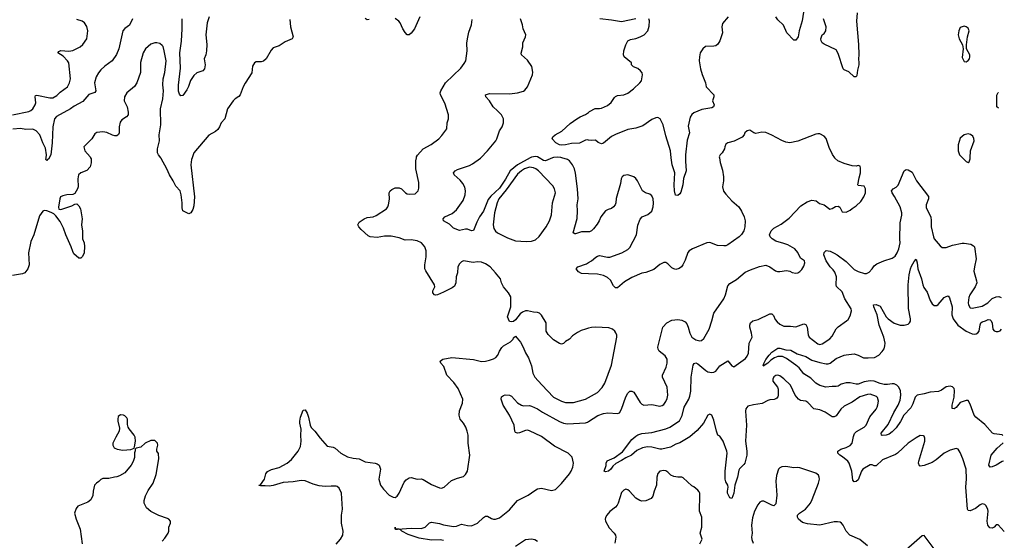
# Model space of a CAD drawing. Header units: inches. Extents: x 2057696 to 2160536, y 827480 to 1016834.
# Tile 383 of 422: x 2134320 to 2144150, y 956179 to 961380. Entities that reach past the tile are written whole.
import ezdxf

# ---------------------------------------------------------------- set-up
doc = ezdxf.new("R2010")
doc.units = ezdxf.units.IN
doc.header["$MEASUREMENT"] = 0
for name, color, linetype in [('C1935', 7, 'Continuous'), ('C1936', 7, 'Continuous'), ('C1945', 7, 'Continuous'), ('C1946', 7, 'Continuous')]:
    doc.layers.add(name, color=color, linetype=linetype)

msp = doc.modelspace()

# ---------------------------------------------------------------- linework, layer by layer
at = {"layer": 'C1935', "color": 5}
for points, elevation in [([(2135028.9, 960000), (2135033, 959990), (2135034.4, 959950), (2135023.1, 959910), (2134990, 959873.6), (2134930.3, 959849.7), (2134907.7, 959830), (2134899.3, 959790), (2134903.7, 959710), (2134897, 959690), (2134870, 959644), (2134850, 959634), (2134791.7, 959631.7), (2134750, 959621.9), (2134729.4, 959610.6), (2134722.1, 959590), (2134707.2, 959507.2), (2134710, 959486), (2134730, 959484), (2134840.1, 959519.9), (2134870, 959536), (2134890, 959541), (2134910, 959521), (2134926, 959490), (2134944.6, 959390), (2134935.8, 959330), (2134946.4, 959266.4), (2134947.6, 959190), (2134962.7, 959150), (2134967.4, 959112.6), (2134963, 959050), (2134946.8, 959013.2), (2134930, 958998), (2134910, 958998), (2134862, 959042), (2134850, 959064), (2134835.8, 959110), (2134780.5, 959230), (2134758.6, 959298.6), (2134725.2, 959365.2), (2134682, 959422), (2134660.5, 959440.5), (2134633.6, 959453.6), (2134590, 959471.5), (2134565.5, 959474.5), (2134550, 959466.6), (2134519.7, 959420.3), (2134461.5, 959230), (2134430, 959165.2), (2134408.7, 959050), (2134414.4, 958930), (2134402, 958890), (2134370.7, 958850), (2134350, 958839.5), (2134250, 958823.7)], 480), ([(2134615.2, 960000), (2134610, 959989.6), (2134596.7, 959983.3), (2134590, 959974), (2134582, 959982), (2134584.3, 960000)], 460), ([(2136041.2, 960000), (2136035.4, 959984.6), (2136027.8, 959930), (2136066.3, 959610), (2136058.5, 959521.5), (2136050, 959484), (2136030, 959449.3), (2136010, 959441.2), (2135949.7, 959469.7), (2135941.3, 959501.3), (2135941, 959550), (2135931.9, 959630), (2135921, 959670), (2135877.7, 959717.7), (2135851.5, 959771.5), (2135814.4, 959830), (2135789.1, 959889.1), (2135733.1, 959993.1), (2135727.9, 960000)], 480), ([(2140000, 958296.9), (2139970, 958289.7), (2139926, 958274), (2139890, 958255.1), (2139839.6, 958220.4), (2139810, 958189.4), (2139770, 958165.2), (2139750, 958146), (2139730, 958139.3), (2139710, 958146), (2139650, 958182.7), (2139594.7, 958234.7), (2139577.6, 958270), (2139575.8, 958350), (2139530, 958429.3), (2139510, 958447), (2139490, 958455.1), (2139450, 958457), (2139390, 958472), (2139370, 958472), (2139340.3, 958459.7), (2139317.1, 958442.9), (2139270, 958381.2), (2139250, 958365.2), (2139230, 958361.2), (2139210, 958366), (2139189.6, 958410.4), (2139222.7, 958510), (2139225.2, 958610), (2139201.2, 958650), (2139149.7, 958709.7), (2139129.4, 958750), (2139121.2, 958790), (2139070, 958852.7), (2139016, 958910), (2138970, 958941.6), (2138930, 958958.7), (2138890, 958960.5), (2138847.3, 958952.7), (2138750.4, 958969.6), (2138730, 958961.6), (2138710, 958942), (2138695.3, 958910), (2138692, 958850), (2138678.7, 958810), (2138675.3, 958750), (2138660.7, 958719.3), (2138637.8, 958702.3), (2138550, 958658.3), (2138490, 958631.5), (2138470, 958627.3), (2138461.2, 958630), (2138443.6, 958650), (2138446.3, 958670), (2138463.5, 958710), (2138462, 958730), (2138373.6, 958870), (2138366, 958890), (2138364, 958930), (2138379.2, 959010), (2138379.1, 959070), (2138364.7, 959110), (2138330.9, 959150.9), (2138290, 959171.1), (2138230, 959179.8), (2138170, 959178.5), (2138110, 959202.4), (2138030, 959217.3), (2137961.5, 959218.5), (2137890, 959205.6), (2137818, 959210), (2137800.1, 959220.1), (2137730, 959282.7), (2137706.6, 959310), (2137697, 959330), (2137710, 959356.3), (2137759.3, 959390), (2137790, 959403.7), (2137847.8, 959412.2), (2137877.7, 959422.3), (2137982.7, 959490), (2137997, 959510), (2138002.9, 959530), (2138011.7, 959588.3), (2138009.6, 959650.4), (2138019.3, 959670), (2138036.6, 959683.4), (2138070, 959699.1), (2138110, 959699.1), (2138130.4, 959690.4), (2138171.3, 959650), (2138190, 959640.7), (2138210, 959637.3), (2138270, 959641), (2138299, 959670), (2138304.7, 959695.3), (2138305.6, 959754.4), (2138273.6, 959890), (2138275.1, 959970), (2138280.9, 960000)], 480), ([(2139415.5, 960000), (2139290, 959931.4), (2139216.9, 959870), (2139170, 959786.7), (2139110, 959698.5), (2139024.6, 959615.4), (2138997.4, 959582.6), (2138950, 959466.3), (2138911.4, 959410), (2138883, 959357), (2138850, 959275.3), (2138830, 959269.2), (2138790, 959286), (2138770, 959286.6), (2138710, 959275.1), (2138650, 959296), (2138610, 959336), (2138552.7, 959370), (2138549.4, 959390), (2138564.5, 959410), (2138637.6, 959442.4), (2138681.2, 959478.8), (2138746.2, 959573.8), (2138767.2, 959630), (2138772.2, 959670), (2138765.9, 959705.9), (2138745, 959745), (2138717.3, 959777.3), (2138657.6, 959830), (2138651.8, 959850), (2138666.6, 959870), (2138690, 959882.4), (2138810, 959924.4), (2138840.5, 959939.5), (2138922, 959998), (2138923.9, 960000)], 460), ([(2139640.9, 960000), (2139570, 959970.7), (2139550, 959973.8), (2139505.5, 960000)], 460), ([(2140000, 959261), (2139930, 959259.6), (2139870, 959240.7), (2139861.6, 959241.6), (2139847, 959250), (2139887.3, 959392.7), (2139889.7, 959469.7), (2139885.7, 959530), (2139895.8, 959590), (2139888.3, 959690), (2139867.5, 959847.5), (2139857.7, 959890), (2139840.4, 959930), (2139810, 959969.7), (2139790, 959983.5), (2139734.2, 960000)], 460), ([(2140000, 958840.4), (2139930, 958843.5), (2139900.1, 958860.1), (2139877.2, 958890), (2139894, 958910), (2139977.6, 958942.4), (2140000, 958954.4)], 460), ([(2137478.6, 956141.4), (2137524.2, 956190), (2137547.6, 956230), (2137549.6, 956270), (2137532, 956352), (2137532.7, 956430), (2137542.2, 956490), (2137532.1, 956650), (2137510, 956701.2), (2137490, 956717), (2137478.7, 956718.7), (2137430, 956721.3), (2137370, 956716.4), (2137310, 956722.3), (2137250, 956739.8), (2137170, 956772.3), (2137130, 956778), (2137050, 956764.2), (2136950, 956757.3), (2136850, 956725.1), (2136810, 956719.6), (2136770, 956724.5), (2136723.1, 956723.1), (2136710, 956726), (2136708.9, 956728.9), (2136725.2, 956734.8), (2136765.2, 956790), (2136777.5, 956842.5), (2136794.5, 956865.5), (2136833.6, 956886.4), (2136910, 956904.9), (2136990, 956950.5), (2137034.9, 956985.1), (2137102, 957070), (2137123.9, 957116.1), (2137129.6, 957170), (2137126, 957230), (2137129.6, 957290), (2137117, 957350), (2137117, 957370), (2137122.7, 957410), (2137150, 957478), (2137170, 957481), (2137190, 957450.7), (2137204.6, 957410), (2137220.3, 957330), (2137230, 957306), (2137266.4, 957270), (2137319.9, 957199.9), (2137390, 957121), (2137450, 957108.2), (2137470, 957098.4), (2137527.7, 957050), (2137594.5, 957014.5), (2137650, 956999.7), (2137710, 956992.7), (2137770, 956962.6), (2137870, 956948.8), (2137890, 956943.1), (2137908, 956930), (2137923.8, 956890), (2137905.7, 956790), (2137923.7, 956730), (2137951.5, 956691.5), (2138010, 956630.7), (2138050, 956610.6), (2138070, 956607.7), (2138090, 956621), (2138109.3, 956650), (2138158.6, 956761.4), (2138178, 956782), (2138210, 956802), (2138230, 956806), (2138290, 956790.6), (2138330, 956793), (2138350, 956786), (2138430, 956735.8), (2138510, 956703.8), (2138530, 956700.5), (2138557.2, 956710), (2138630, 956778), (2138690, 956800.7), (2138750, 956816), (2138770, 956836), (2138791.3, 956868.7), (2138813.6, 957030), (2138798.7, 957150), (2138796.3, 957230), (2138788.2, 957270), (2138772.8, 957310), (2138749.8, 957349.8), (2138719.2, 957390), (2138707.1, 957430), (2138710, 957471), (2138741.6, 957550), (2138745.6, 957590), (2138696.2, 957696.2), (2138654.1, 957754.1), (2138584.2, 957830), (2138554.3, 957914.3), (2138526, 957950), (2138517.2, 957970), (2138544, 957990), (2138634.1, 958005.9), (2138850, 957984.4), (2138930, 957966.5), (2138970, 957967.6), (2139010, 957977.4), (2139050, 957990.4), (2139074.1, 958005.9), (2139092.7, 958027.3), (2139109.8, 958070.2), (2139134.9, 958105.1), (2139150, 958120.4), (2139219.4, 958160.6), (2139246, 958190), (2139250, 958202), (2139270, 958218), (2139318.7, 958158.7), (2139346, 958110), (2139370, 958051.3), (2139400.7, 958000.7), (2139430, 957922), (2139442.4, 957850), (2139462.4, 957810), (2139531.4, 957731.4), (2139650, 957610.4), (2139730, 957568.7), (2139770, 957556), (2139790, 957554.6), (2139850, 957556.5), (2139970, 957587.9), (2140000, 957604.7)], 480), ([(2138550, 956178.2), (2138517.8, 956182.3), (2138430, 956179.2), (2138310, 956200.7), (2138197, 956237), (2138135.3, 956270), (2138123.1, 956283.1), (2138109.1, 956289.1), (2138068.7, 956290), (2138070, 956310.3), (2138072, 956292), (2138090.7, 956290.7), (2138230, 956300.2), (2138330, 956296.9), (2138368.9, 956311.1), (2138410, 956354), (2138430, 956360.5), (2138510, 956346), (2138550, 956332.9), (2138650, 956315.6), (2138681, 956319), (2138730, 956340.4), (2138790, 956326.4), (2138830, 956324.9), (2138889.7, 956350.3), (2138950, 956408), (2138970, 956420.4), (2138990, 956420.4), (2139030, 956398.4), (2139051.8, 956391.8), (2139070, 956390.3), (2139110, 956404.9), (2139210, 956483.6), (2139290, 956575.8), (2139395.1, 956630), (2139461.6, 956678.4), (2139490, 956693.7), (2139530, 956701.3), (2139630, 956677.6), (2139670, 956686.4), (2139730, 956745.2), (2139810, 956844.7), (2139824.4, 956870), (2139842, 956910), (2139848.5, 956950), (2139835.1, 957010), (2139795.8, 957050), (2139660.5, 957120.5), (2139530, 957216.1), (2139410, 957273), (2139390, 957278.7), (2139370, 957275.6), (2139310, 957251.6), (2139289.7, 957249.7), (2139270, 957257.2), (2139262, 957270), (2139257.6, 957330), (2139211.3, 957430), (2139147.3, 957530), (2139127, 957590), (2139130, 957611.3), (2139150, 957626.8), (2139167.5, 957632.5), (2139210, 957630.3), (2139230, 957617.6), (2139290, 957553.4), (2139330, 957528.7), (2139350, 957522), (2139410, 957524.6), (2139430, 957519.6), (2139490, 957492.7), (2139539.4, 957459.4), (2139710, 957364.4), (2139750, 957349.1), (2139790, 957343.6), (2139968.6, 957351.4), (2139990, 957360.3), (2140000, 957366.7)], 460), ([(2135742.9, 956170), (2135770, 956200.5), (2135803.6, 956250), (2135809.6, 956270), (2135809.5, 956310), (2135825.1, 956350), (2135824.5, 956370), (2135810, 956389.3), (2135796.6, 956396.6), (2135710, 956426), (2135630, 956465.4), (2135585, 956505), (2135562.7, 956550), (2135563.3, 956576.7), (2135577, 956623), (2135602.5, 956677.5), (2135651.5, 956750), (2135682.4, 956837.6), (2135710, 956994), (2135706, 957046), (2135689.2, 957070), (2135689.3, 957090.7), (2135699, 957130), (2135695.3, 957150), (2135670, 957175.3), (2135630, 957175.3), (2135572, 957150), (2135530.5, 957109.5), (2135482, 957098), (2135472, 957088), (2135472, 957072), (2135465.4, 957054.6), (2135464.9, 957004.9), (2135454.1, 956965.9), (2135431.8, 956928.2), (2135370, 956853.2), (2135318, 956822), (2135290, 956812), (2135268.5, 956811.5), (2135210, 956795.6), (2135150, 956795.1), (2135130, 956785.2), (2135110, 956765.2), (2135086, 956750), (2135067.3, 956730), (2135053.4, 956670), (2135050, 956628), (2135030, 956582), (2135001.4, 956558.6), (2134901.1, 956518.9), (2134883.4, 956496.6), (2134866.8, 956450), (2134883, 956390), (2134923, 956290), (2134944.4, 956144.4)], 520), ([(2139490, 956166), (2139463.3, 956183.3), (2139430, 956191.8), (2139370, 956184.5), (2139270, 956116.2)], 460)]:
    msp.add_lwpolyline(points, dxfattribs=dict(at, elevation=elevation))
for points, elevation in [([(2139410, 959905.4), (2139360.2, 959890), (2139328.7, 959870), (2139290, 959835.9), (2139178.6, 959681.4), (2139104.8, 959590), (2139086.7, 959550), (2139059.2, 959450), (2139046.5, 959330), (2139053.7, 959293.7), (2139070, 959268.9), (2139091, 959251), (2139190, 959199.2), (2139270, 959171.3), (2139375.6, 959164.4), (2139430, 959166), (2139470, 959179.5), (2139505.5, 959214.5), (2139575.6, 959310), (2139610.8, 959370), (2139629.8, 959430.2), (2139638.8, 959550), (2139668.6, 959650), (2139660.4, 959690), (2139641.4, 959721.4), (2139498.7, 959870), (2139471.5, 959891.5), (2139450, 959901.1)], 480), ([(2135327.9, 957432.1), (2135304.5, 957415.5), (2135298.8, 957390), (2135298.8, 957370), (2135318, 957298), (2135314.8, 957270), (2135278.8, 957210), (2135251, 957150), (2135251.3, 957130), (2135262.8, 957102.8), (2135294, 957090), (2135350, 957080.7), (2135430, 957084.7), (2135462, 957098), (2135468, 957112), (2135477.2, 957170), (2135473.2, 957210), (2135464, 957230), (2135412.3, 957292.3), (2135404, 957310), (2135396.5, 957336.5), (2135396, 957390), (2135390, 957402), (2135370, 957424), (2135358, 957430)], 520)]:
    msp.add_lwpolyline(points, close=True, dxfattribs=dict(at, elevation=elevation))
at = {"layer": 'C1936', "color": 5}
for points, elevation in [([(2134248.6, 960428.6), (2134410, 960462.6), (2134430, 960472.2), (2134450, 960490.4), (2134474.8, 960530), (2134481, 960550), (2134475.1, 960610), (2134479, 960621), (2134490, 960627.3), (2134619.9, 960599.9), (2134650, 960599), (2134690, 960621.3), (2134723.2, 960656.8), (2134796.5, 960710), (2134819.1, 960750), (2134827, 960790), (2134810.8, 960950), (2134799.1, 960970), (2134754.7, 961014.7), (2134700.9, 961050), (2134710, 961062.8), (2134730, 961071.5), (2134810, 961066.9), (2134850, 961071.6), (2134924.2, 961110), (2134950, 961130.4), (2134991.3, 961188.7), (2135001.7, 961270), (2134990, 961313.2), (2134968.5, 961348.5), (2134944.2, 961364.2), (2134890, 961383.1)], 460), ([(2135446.4, 961390), (2135415.4, 961324.6), (2135370, 961292.3), (2135350.3, 961269.7), (2135311.3, 961090), (2135287.7, 961032.3), (2135243.1, 960970), (2135170, 960916.5), (2135130, 960877.6), (2135107.5, 960850), (2135083.8, 960810), (2135066.7, 960750), (2135080.3, 960670), (2135070, 960652.3), (2135010, 960633.3), (2134950, 960563.5), (2134863.1, 960516.9), (2134827, 960490), (2134688.5, 960411.5), (2134667.9, 960390), (2134650.9, 960309.1), (2134645.2, 960150), (2134630.2, 960030), (2134615.2, 960000)], 460), ([(2136213.6, 961410), (2136191.3, 961350), (2136177.7, 961230), (2136187.7, 961132.3), (2136186.8, 961070), (2136178.8, 961030), (2136162, 960990), (2136173, 960930), (2136166, 960890), (2136150, 960869), (2136090, 960849.3), (2136057.3, 960822.7), (2136026, 960774), (2136006.6, 960713.4), (2135990, 960679), (2135950, 960622), (2135930, 960618), (2135914.6, 960634.6), (2135907.1, 960667.1), (2135906, 960726), (2135925, 960895), (2135919, 961050), (2135934.7, 961165.3), (2135942.9, 961290), (2135943.2, 961390)], 460), ([(2137016.7, 961383.3), (2137023.1, 961310), (2137050.3, 961210), (2137041.6, 961190), (2136970, 961158.7), (2136910, 961117.6), (2136850, 961097.6), (2136830, 961075.1), (2136780.5, 960990), (2136753.5, 960966.5), (2136730, 960959.5), (2136681.7, 960958.3), (2136663, 960950), (2136645.5, 960914.5), (2136637.6, 960850), (2136570, 960745.2), (2136551.7, 960708.3), (2136523, 960630), (2136508.7, 960611.3), (2136470, 960589.6), (2136450.4, 960570), (2136393.4, 960490), (2136370, 960389), (2136330.4, 960349.6), (2136314, 960310), (2136297, 960283), (2136275.9, 960264.1), (2136210, 960225.6), (2136060.3, 960050), (2136041.2, 960000)], 480), ([(2137810, 961380.7), (2137790, 961378), (2137770, 961392.7)], 480), ([(2138314.9, 961410), (2138262.4, 961290), (2138230, 961246), (2138210, 961229), (2138190, 961229), (2138170, 961253.2), (2138145.6, 961290), (2138118.4, 961350), (2138105.3, 961365.3), (2138070, 961392.3)], 480), ([(2138280.9, 960000), (2138282.9, 960010), (2138292.8, 960027.2), (2138349.2, 960090), (2138426.7, 960133.3), (2138503.7, 960190), (2138536.1, 960223.9), (2138583.7, 960290), (2138589.5, 960350), (2138600.7, 960390), (2138601.6, 960430), (2138564.4, 960544.4), (2138522, 960630), (2138518, 960650), (2138523.7, 960670), (2138572.5, 960747.5), (2138722.9, 960897.1), (2138758.8, 960941.2), (2138774, 960970), (2138788.6, 961070), (2138785.9, 961145.9), (2138789.8, 961190.2), (2138804.2, 961255.8), (2138831.1, 961330), (2138836.6, 961383.4)], 480), ([(2138923.9, 960000), (2138990.9, 960069.1), (2139073, 960170), (2139084.7, 960190), (2139109.7, 960270), (2139136.2, 960310), (2139151.8, 960350), (2139149.6, 960390), (2139129.5, 960430), (2139092, 960470), (2139045.6, 960510), (2139009.7, 960569.7), (2138973.2, 960610), (2138969, 960630), (2139010, 960643), (2139210, 960639.5), (2139289.5, 960650.5), (2139350, 960664.7), (2139364.7, 960675.3), (2139389, 960710), (2139441.2, 960830), (2139444.7, 960855.3), (2139431.9, 960911.9), (2139390, 960974), (2139330, 961029), (2139326.8, 961046.8), (2139342.7, 961110), (2139343.7, 961150), (2139369.2, 961210), (2139373.2, 961230), (2139346, 961290), (2139341.2, 961330), (2139319, 961390)], 460), ([(2135727.9, 960000), (2135705.1, 960030), (2135696, 960050), (2135696.1, 960090), (2135716.1, 960170), (2135714.3, 960230), (2135728.3, 960330), (2135727.7, 960490), (2135749.8, 960590), (2135753.5, 960630), (2135755, 960670), (2135749.7, 960730.3), (2135752.5, 960787.5), (2135768.6, 960851.4), (2135782.2, 960970), (2135763.5, 961070), (2135751.1, 961111.1), (2135743, 961123), (2135720.7, 961140.7), (2135690, 961149.5), (2135670, 961149.6), (2135630, 961135.1), (2135577.1, 961090), (2135553.7, 961050), (2135526.1, 960953.9), (2135526.3, 960853.7), (2135490.4, 960750), (2135466.5, 960713.5), (2135391.2, 960648.8), (2135365.3, 960610), (2135364.2, 960570), (2135391.8, 960510), (2135402.8, 960457.2), (2135402.4, 960430), (2135387.7, 960410), (2135341.1, 960378.9), (2135324.7, 960355.3), (2135314.3, 960310), (2135312.9, 960250), (2135307.2, 960232.8), (2135290, 960220.5), (2135270, 960221.1), (2135246.6, 960226.6), (2135190, 960253.5), (2135150, 960259.7), (2135090, 960252.3), (2135070, 960239), (2135040.7, 960190), (2134961, 960110), (2134970.7, 960070), (2135024.9, 960010), (2135028.9, 960000)], 480), ([(2140000, 960178), (2139990, 960179.3), (2139970, 960175.1), (2139910, 960147.6), (2139830, 960144), (2139769.7, 960129.7), (2139730, 960126.9), (2139709, 960130), (2139674, 960150), (2139635.3, 960190), (2139644, 960210), (2139665.2, 960230), (2139734, 960266), (2139816.5, 960343.5), (2139884, 960390), (2139917.2, 960410), (2139970, 960432.7), (2140000, 960454.3)], 440), ([(2134584.3, 960000), (2134588, 960030), (2134578, 960098), (2134550, 960149), (2134522.4, 960230), (2134485.1, 960270), (2134450, 960286.9), (2134383.3, 960283.3), (2134330, 960292), (2134252.5, 960287.5)], 460), ([(2139505.5, 960000), (2139489.4, 960009.4), (2139470, 960013.8), (2139430, 960007.9), (2139415.5, 960000)], 460), ([(2139734.2, 960000), (2139723.2, 960003.2), (2139690, 960007.3), (2139650, 960003.8), (2139640.9, 960000)], 460)]:
    msp.add_lwpolyline(points, dxfattribs=dict(at, elevation=elevation))
at = {"layer": 'C1945', "color": 5}
for points, elevation in [([(2140000, 957366.7), (2140093.6, 957426.4), (2140150, 957447.3), (2140193.2, 957453.2), (2140290, 957444.9), (2140308.1, 957451.9), (2140330, 957490.8), (2140370, 957614), (2140390, 957650.6), (2140410, 957667.7), (2140430, 957670.7), (2140450, 957658.8), (2140515.6, 957555.6), (2140530, 957538), (2140550, 957528.2), (2140630, 957535.8), (2140710, 957520.5), (2140734.9, 957525.1), (2140750, 957537.3), (2140770, 957566.8), (2140783.7, 957596.3), (2140791, 957630), (2140785.7, 957710), (2140738.7, 957810), (2140738.7, 957830), (2140775.1, 957910), (2140783.5, 957950), (2140783, 957990), (2140763.1, 958023.1), (2140703.6, 958070), (2140693.3, 958090), (2140691.3, 958110), (2140742, 958310), (2140782, 958350), (2140830, 958377), (2140890, 958385.3), (2140930, 958379.3), (2140962.3, 958362.3), (2140980.8, 958340.8), (2140994.6, 958310), (2141009.1, 958249.1), (2141030.4, 958210), (2141070, 958181.3), (2141109.5, 958170.5), (2141125.6, 958174.4), (2141150, 958196.3), (2141203.5, 958290), (2141231.3, 958370), (2141251.3, 958448.7), (2141349.4, 958590.6), (2141365.2, 958630), (2141390, 958722), (2141410, 958744.7), (2141476.6, 958783.4), (2141563.2, 958856.8), (2141617.5, 958882.5), (2141705.8, 958914.2), (2141770, 958928), (2141810, 958910.5), (2141866.8, 958870), (2141884.2, 958864.2), (2141910, 958864.2), (2141975.3, 958875.3), (2142008, 958868), (2142033.7, 958853.7), (2142070, 958847.3), (2142090, 958850.8), (2142110, 958862.8), (2142130, 958882.8), (2142150, 958918), (2142158, 958950), (2142155.1, 958970), (2142116.6, 958996.6), (2142090, 959055.1), (2142059.5, 959090), (2141989.4, 959130), (2141950, 959145.7), (2141870, 959167.8), (2141831.2, 959191.2), (2141812.3, 959210), (2141805.6, 959230), (2141822.6, 959270), (2141850, 959296.9), (2141923.3, 959336.7), (2142002.3, 959397.7), (2142119.8, 959520.2), (2142180.9, 959559.1), (2142230, 959575.8), (2142270.6, 959570.6), (2142303.5, 959543.5), (2142350, 959531.3), (2142407.9, 959487.9), (2142430, 959493), (2142466.2, 959513.8), (2142490, 959515.8), (2142507, 959507), (2142530, 959460.7), (2142570, 959456), (2142610, 959476), (2142630, 959494.8), (2142670, 959520.7), (2142716.1, 959563.9), (2142747, 959610), (2142762.9, 959650), (2142762.9, 959690), (2142750, 959717.2), (2142690, 959725.2), (2142687.3, 959730), (2142699.7, 959800.3), (2142714, 959850), (2142715.1, 959895.1), (2142710, 959915.3), (2142690, 959924), (2142670, 959916), (2142630, 959919.3), (2142550, 959944.5), (2142489.2, 959970), (2142458, 959998), (2142456.6, 960000)], 460), ([(2141305.9, 960000), (2141313, 959953), (2141336.4, 959876.4), (2141346.4, 959810), (2141347, 959770), (2141338, 959710), (2141348, 959668), (2141370, 959636.3), (2141430.4, 959570), (2141500.5, 959510), (2141527.1, 959467.1), (2141552.7, 959410), (2141561.6, 959370), (2141560.5, 959310), (2141548, 959270), (2141526.9, 959233.1), (2141502.8, 959210), (2141390, 959129.4), (2141370, 959122), (2141350, 959119.6), (2141285.6, 959125.6), (2141210, 959155.8), (2141181, 959150), (2141036, 959090), (2141004, 959070), (2140990, 959053.2), (2140963.4, 958976.6), (2140940.4, 958930), (2140927.7, 958910), (2140904.8, 958895.2), (2140870, 958884.7), (2140850, 958889.7), (2140830, 958901.3), (2140790, 958940.5), (2140770, 958953), (2140750, 958954.7), (2140710, 958934.7), (2140650, 958882.9), (2140570, 958855.1), (2140530, 958847.3), (2140430, 958803.6), (2140359.2, 958760.8), (2140290, 958701.6), (2140270, 958700.9), (2140264.7, 958704.7), (2140250, 958721.2), (2140218.5, 958778.5), (2140190, 958805.6), (2140150, 958826), (2140090, 958836.4), (2140000, 958840.4)], 460), ([(2140967.1, 960000), (2140965.8, 959965.8), (2140972.4, 959870), (2140947.2, 959792.8), (2140940.3, 959730), (2140922, 959658), (2140910, 959639), (2140890, 959622.7), (2140867, 959627), (2140856, 959670), (2140853.6, 959730), (2140859.3, 959850), (2140834.3, 959930), (2140825.4, 960000)], 440), ([(2143733.7, 960000), (2143770, 959964.7), (2143790, 959952), (2143799, 959961), (2143809, 959990), (2143809.5, 960000)], 460), ([(2144150, 956266.6), (2144090, 956335.4), (2144070, 956332.4), (2144050, 956311.6), (2144030, 956299.7), (2144004.7, 956304.7), (2143986, 956330), (2143977.4, 956370), (2143989.7, 956469.7), (2143986.7, 956486.7), (2143970, 956525.2), (2143956.9, 956536.9), (2143930, 956542), (2143910, 956534.5), (2143863, 956497), (2143810, 956473.6), (2143790, 956476), (2143781.6, 956490), (2143766.2, 956710), (2143773.4, 956793.4), (2143767.7, 956890), (2143734.7, 956994.7), (2143710, 957057.2), (2143690, 957089.2), (2143670, 957095.1), (2143610, 957080.5), (2143549.1, 957050.9), (2143470, 956982.9), (2143430, 956956.2), (2143350, 956925.6), (2143310, 956919.3), (2143303.6, 956923.6), (2143294.5, 956950), (2143296.2, 956970), (2143357, 957170), (2143358, 957198), (2143350, 957218), (2143343.1, 957223.1), (2143310, 957225.2), (2143270, 957203.7), (2143190.4, 957149.6), (2143084.9, 957050), (2143063.4, 957036.6), (2142935.6, 956984.4), (2142870, 956922), (2142850, 956922.4), (2142830, 956932.9), (2142810, 956931.5), (2142738.9, 956890), (2142723.2, 956870), (2142690, 956784.5), (2142670, 956765.6), (2142650, 956763.7), (2142638.9, 956778.9), (2142627.9, 956870), (2142601.7, 956950), (2142586.3, 956970), (2142533.9, 957013.9), (2142506.6, 957030), (2142486.6, 957050), (2142486.6, 957070), (2142517.2, 957090), (2142570, 957105.2), (2142610, 957126.3), (2142631.2, 957150), (2142643.1, 957216.9), (2142655.4, 957244.6), (2142674.7, 957265.3), (2142750, 957308.5), (2142769.6, 957330), (2142808, 957412), (2142870, 957490.7), (2142880.5, 957510), (2142888.2, 957531.8), (2142892.8, 957570), (2142885.1, 957605.1), (2142875.1, 957615.1), (2142810, 957639.7), (2142783.4, 957636.6), (2142707.1, 957612.9), (2142630, 957559.7), (2142550, 957520.5), (2142517.6, 957490), (2142470, 957422), (2142450, 957411.8), (2142430, 957412), (2142360.9, 957460.9), (2142310, 957481), (2142250, 957493), (2142190, 957555.6), (2142170, 957567.8), (2142116.8, 957576.8), (2142094, 957590), (2142062.4, 957630), (2142014.5, 957730), (2141950, 957792.3), (2141910, 957820.9), (2141890, 957829.3), (2141870, 957826), (2141850, 957812.3), (2141839.3, 957790), (2141840.4, 957770), (2141886, 957710), (2141892.7, 957690), (2141893.7, 957630), (2141888.6, 957611.4), (2141879.5, 957600.5), (2141870, 957592.3), (2141852.8, 957587.2), (2141810, 957582.7), (2141790, 957576), (2141733.8, 957546.2), (2141646.9, 957533.1), (2141590, 957518), (2141570, 957494), (2141566.4, 957470), (2141577.1, 957330), (2141567.2, 957170), (2141580.3, 957070), (2141580.3, 957030), (2141558.4, 956950), (2141550, 956936), (2141506.4, 956893.6), (2141500.4, 956879.6), (2141484.9, 956810), (2141458.7, 956730), (2141450, 956648.7), (2141430, 956596), (2141410, 956602), (2141386.9, 956650), (2141386, 956670), (2141394, 956710), (2141389.5, 956730), (2141370, 956764), (2141363.5, 956790), (2141364.2, 956870), (2141384.7, 957050), (2141380.4, 957070), (2141344.2, 957170), (2141310, 957218), (2141289.6, 957230), (2141275.6, 957270), (2141250, 957379), (2141230, 957429), (2141216.6, 957436.6), (2141210, 957438), (2141190, 957429.2), (2141146.3, 957350), (2141083.5, 957276.5), (2141010, 957212.5), (2140910, 957152), (2140870, 957139.3), (2140818, 957110), (2140730, 957089.9), (2140710, 957089.9), (2140630, 957110.8), (2140587.5, 957112.5), (2140536.4, 957103.6), (2140482.7, 957077.3), (2140428, 957030), (2140370, 957003.1), (2140330, 956975.8), (2140272.3, 956947.7), (2140241, 956919), (2140220.4, 956890), (2140199.1, 956870), (2140170, 956863.6), (2140154, 956870), (2140174.9, 956925.1), (2140176.2, 956950), (2140186, 956974), (2140256.6, 957003.4), (2140337, 957063), (2140430, 957186.7), (2140470, 957220.8), (2140490, 957232.3), (2140530, 957244.6), (2140630, 957257.3), (2140770, 957292.3), (2140809.4, 957310.6), (2140906.6, 957373.4), (2140932.6, 957427.4), (2140954.7, 957510), (2140999.4, 957590), (2141010, 957618), (2141020.4, 957670), (2141024.4, 957810), (2141044.4, 957930), (2141053, 957947), (2141070, 957952.7), (2141090, 957942.7), (2141170, 957875.5), (2141190, 957863.8), (2141230, 957854.2), (2141250, 957857.7), (2141270, 957868.5), (2141310, 957922), (2141390, 957972.4), (2141430, 957921.1), (2141450, 957912.2), (2141565.5, 957994.5), (2141582, 958018), (2141594.7, 958050), (2141604.4, 958150), (2141631.3, 958210), (2141627.1, 958250), (2141608.7, 958310), (2141608.7, 958330), (2141616.4, 958350), (2141639.6, 958370), (2141694.3, 958385.7), (2141810, 958441.5), (2141830, 958442), (2141844.6, 958424.6), (2141863.6, 958383.6), (2141881.7, 958361.7), (2141910, 958336.9), (2141950, 958316.9), (2142016.7, 958316.7), (2142070, 958310.4), (2142150, 958341.5), (2142170, 958334.4), (2142183.2, 958310), (2142193.3, 958233.3), (2142203, 958210), (2142290, 958140.5), (2142310, 958134.9), (2142330, 958140.4), (2142407.6, 958192.4), (2142430, 958219.1), (2142470, 958290.4), (2142490, 958310.4), (2142574, 958370), (2142590, 958386), (2142610, 958421), (2142625.6, 958470), (2142620.5, 958490), (2142558.3, 958590), (2142530, 958660.9), (2142475.8, 958715.8), (2142469.8, 958730), (2142473.5, 958810), (2142457.8, 958857.8), (2142441.6, 958881.6), (2142410, 958911.3), (2142370, 958969.7), (2142349.8, 959030), (2142350, 959054), (2142370, 959072.9), (2142410, 959066), (2142450, 959047.4), (2142480.4, 959030), (2142570, 958963.1), (2142650, 958884.9), (2142690, 958864.9), (2142755.6, 958844.4), (2142775.1, 958844.9), (2142801, 958859), (2142829.4, 958890), (2142850, 958920.7), (2142878, 958942), (2142947.5, 958972.5), (2143030, 958998), (2143060.9, 959019.1), (2143080.5, 959050), (2143095.8, 959090), (2143110.9, 959150), (2143107.4, 959187.4), (2143110.8, 959350), (2143126.4, 959426.4), (2143126.6, 959450), (2143110, 959509.3), (2143053.9, 959613.9), (2143029.6, 959650), (2143023.7, 959670), (2143039, 959690), (2143070, 959705.5), (2143090, 959727.7), (2143150, 959871), (2143170, 959882.8), (2143190, 959880.7), (2143230, 959856), (2143273, 959770), (2143393.4, 959613.4), (2143394.4, 959590), (2143370.3, 959530), (2143370, 959501), (2143416, 959410), (2143420.3, 959370), (2143418.9, 959310), (2143442.6, 959210), (2143450.5, 959190), (2143510, 959121), (2143530, 959102.8), (2143570, 959102.8), (2143631.5, 959128.5), (2143730, 959148.4), (2143750, 959148.5), (2143816.1, 959136.1), (2143842.3, 959122.3), (2143851.5, 959111.5), (2143869.1, 958990), (2143851.1, 958910), (2143846.9, 958866.9), (2143873.6, 958770), (2143874.4, 958750), (2143860.2, 958710), (2143805.3, 958630), (2143795.1, 958604.9), (2143790.3, 958550), (2143794, 958530), (2143810, 958503), (2143830, 958497.6), (2143930, 958517.2), (2143986, 958550), (2144030, 958594.4), (2144070, 958610.2), (2144094, 958614), (2144118.2, 958604.9)], 440), ([(2140000, 958954.4), (2140029.3, 958970), (2140071.5, 959008.5), (2140090, 959019.1), (2140110, 959025.5), (2140190, 959006.7), (2140212.7, 959007.3), (2140333.2, 959050), (2140390, 959083.8), (2140410, 959104.9), (2140479.7, 959230), (2140492.9, 959327.1), (2140513.8, 959386.2), (2140534, 959410), (2140590, 959433.4), (2140630, 959467.7), (2140645.1, 959510), (2140647.8, 959547.8), (2140642.9, 959590), (2140630, 959619), (2140610, 959637.2), (2140569.6, 959649.6), (2140539, 959670), (2140486.6, 959770), (2140470, 959793.2), (2140450, 959809.4), (2140390, 959829), (2140350, 959824), (2140336, 959810), (2140324, 959790), (2140317.5, 959742.5), (2140275.3, 959595.3), (2140270.7, 959550), (2140264, 959530), (2140250, 959509), (2140230, 959493.2), (2140195.2, 959484.8), (2140168.5, 959471.5), (2140120.5, 959410), (2140105.5, 959370), (2140083.9, 959336.1), (2140050, 959289.2), (2140030, 959269.2), (2140010, 959261.2), (2140000, 959261)], 460), ([(2144136.9, 957227.1), (2144130, 957233.7), (2144050, 957241.7), (2144030.9, 957250.9), (2143954.4, 957334.4), (2143864.7, 957410), (2143848.4, 957430), (2143810, 957539), (2143790, 957575.1), (2143770, 957577), (2143710, 957555.4), (2143670, 957505.1), (2143650, 957492), (2143630, 957495.3), (2143629.8, 957529.8), (2143648.5, 957610), (2143654.3, 957674.3), (2143650, 957697), (2143632.7, 957712.7), (2143610, 957717.8), (2143570, 957713.4), (2143521.5, 957678.5), (2143493.3, 957666.7), (2143410, 957659.9), (2143350, 957640.9), (2143280.3, 957630), (2143260.9, 957610), (2143237.9, 957542.1), (2143217, 957503), (2143148.5, 957430), (2143114.6, 957365.4), (2143070, 957304.3), (2143030, 957263.2), (2142999.9, 957240.1), (2142970.8, 957230.8), (2142930, 957227.4), (2142925.1, 957230), (2142920.8, 957250), (2142990, 957336.1), (2143045.5, 957454.5), (2143089.9, 957530), (2143110, 957579.5), (2143116.6, 957630), (2143112.3, 957672.3), (2143097, 957710), (2143077.7, 957730), (2143050, 957741.7), (2143030, 957743.2), (2142984.6, 957735.4), (2142950, 957736.5), (2142910, 957745.6), (2142850, 957769.5), (2142810, 957772.4), (2142750, 957762.2), (2142690, 957740.5), (2142670, 957737.5), (2142610, 957752.1), (2142570, 957752.3), (2142522.4, 957737.6), (2142490, 957719.1), (2142470, 957714), (2142430, 957715.7), (2142368.7, 957710), (2142310, 957724.5), (2142269.9, 957749.9), (2142219.1, 957799.1), (2142150, 957842.4), (2142101.2, 957901.2), (2142070.4, 957930.4), (2141976.4, 957996.4), (2141935.6, 958015.6), (2141890, 958017), (2141857.2, 958002.8), (2141820.7, 957979.4), (2141790, 957949.1), (2141753.4, 957926.6), (2141750, 957919.3), (2141743.9, 957923.9), (2141750, 957946), (2141770, 957985.5), (2141801.7, 958030), (2141830, 958059), (2141890, 958097.4), (2141910, 958098.7), (2141970, 958081.4), (2142017.5, 958077.5), (2142080.9, 958040.9), (2142170, 958015.4), (2142230, 957980.1), (2142310, 957955.8), (2142370, 957943.1), (2142390, 957942.9), (2142410.8, 957949.2), (2142470, 957994), (2142550, 958027.2), (2142570, 958031.3), (2142650, 958040.5), (2142690, 958030.2), (2142743.6, 958003.6), (2142790, 958000.5), (2142854.1, 958005.9), (2142898.4, 958030), (2142930, 958063.8), (2142950, 958093.4), (2142958.9, 958121.1), (2142960.3, 958150), (2142946.4, 958210), (2142900.7, 958330), (2142880.2, 958430), (2142847.2, 958510), (2142845.2, 958530), (2142870, 958534.9), (2142910, 958516.5), (2142970.1, 958410.1), (2142990, 958390.2), (2143050, 958348.9), (2143110, 958328.7), (2143150, 958326.7), (2143190, 958337.1), (2143204.5, 958350), (2143212.2, 958367.8), (2143213.3, 958390), (2143194.1, 958494.1), (2143189.8, 958729.8), (2143200.6, 958830), (2143213.7, 958890), (2143223.1, 958916.9), (2143250, 958964.9), (2143270, 958986), (2143281.1, 958950), (2143286.7, 958890), (2143323.2, 958790), (2143335.3, 958730), (2143345.7, 958705.7), (2143379.4, 958659.4), (2143410, 958574.8), (2143430, 958540.7), (2143450, 958524.9), (2143474.9, 958525.1), (2143490, 958533.4), (2143550, 958603.8), (2143570, 958616.3), (2143590, 958620.7), (2143602.8, 958602.8), (2143628.4, 958510), (2143627.4, 958430), (2143638.6, 958390), (2143686.9, 958326.9), (2143770, 958267.3), (2143830, 958240.5), (2143850, 958237.6), (2143870, 958241.4), (2143887, 958253), (2143897.9, 958270), (2143908.2, 958331.8), (2143915.8, 958350), (2143930, 958360.5), (2143962.4, 958370), (2143990, 958384.2), (2144010, 958380.2), (2144017.5, 958370), (2144027.3, 958347.3), (2144036.2, 958290), (2144050, 958271.6), (2144070, 958264.7), (2144090, 958264.2), (2144110, 958272.6), (2144122.5, 958287.6)], 420), ([(2140000, 957604.7), (2140090, 957655.3), (2140135, 957705), (2140162.2, 957750), (2140229.8, 957930), (2140280.7, 958210), (2140280.9, 958230), (2140273.4, 958253.4), (2140262.7, 958270), (2140237.2, 958290), (2140200.8, 958300.8), (2140070, 958307.1), (2140030, 958304), (2140000, 958296.9)], 480), ([(2144140.4, 956969.9), (2144130, 956965.7), (2144070, 956928.6), (2144030, 956912.9), (2144009.3, 956910), (2143994, 956930), (2144020.3, 957030), (2144079.9, 957100.1), (2144136.8, 957150), (2144137.9, 957151.9)], 420), ([(2142783.9, 956123.9), (2142706.2, 956186.2), (2142609.2, 956230), (2142572.7, 956270), (2142542.7, 956330), (2142525.2, 956350), (2142510, 956359.5), (2142484.4, 956364.4), (2142450, 956363.1), (2142310, 956330.8), (2142183.8, 956343.8), (2142136.8, 956356.8), (2142097, 956390), (2142086.6, 956410), (2142085.2, 956430), (2142105.2, 956450), (2142166.6, 956490), (2142215.6, 956550), (2142233.4, 956586.6), (2142294.7, 956750), (2142303.6, 956790), (2142302.9, 956810), (2142294.5, 956830), (2142270, 956851.5), (2142110, 956904.7), (2142090, 956907.8), (2142050, 956902.9), (2141970, 956916), (2141930, 956914), (2141910, 956904), (2141896, 956890), (2141874.6, 956825.4), (2141868.4, 956770), (2141879.5, 956630), (2141870, 956542), (2141850, 956525.2), (2141830, 956529.3), (2141750, 956569.4), (2141730, 956569.3), (2141710, 956561.2), (2141690, 956534), (2141655.5, 956470), (2141634.7, 956405.3), (2141626, 956330), (2141633.1, 956250), (2141627.2, 956210), (2141628.9, 956188.9), (2141643.1, 956150)], 460), ([(2141110, 956143.1), (2141132.8, 956190), (2141113.6, 956250), (2141129.4, 956310), (2141129.3, 956410), (2141106, 956470), (2141110.9, 956630), (2141109.5, 956649.5), (2141102.5, 956662.5), (2141090, 956679), (2141050, 956714), (2141030, 956724), (2140942.7, 956802.7), (2140929.3, 956809.3), (2140890.5, 956809.5), (2140850, 956816.3), (2140820.9, 956830), (2140790, 956860.9), (2140770, 956873.2), (2140750, 956877.2), (2140710.7, 956869.3), (2140690, 956848), (2140682, 956810), (2140677.1, 956730), (2140653, 956670), (2140640.3, 956619.7), (2140624.1, 956595.9), (2140570, 956572.3), (2140530, 956569.5), (2140510, 956576.2), (2140470, 956599.5), (2140409.3, 956670), (2140390, 956684.5), (2140370, 956689.4), (2140350, 956680.9), (2140330, 956657.2), (2140295.8, 956550), (2140285.5, 956530), (2140270, 956509.5), (2140212.3, 956467.7), (2140182, 956430), (2140170, 956408), (2140166.4, 956390), (2140168.8, 956368.8), (2140205.4, 956305.4), (2140256.3, 956250), (2140268, 956230), (2140272.4, 956210), (2140261.3, 956150)], 460), ([(2143450, 956093.2), (2143348.7, 956228.7), (2143330, 956225.2), (2143170, 956082.9)], 460)]:
    msp.add_lwpolyline(points, dxfattribs=dict(at, elevation=elevation))
at = {"layer": 'C1946', "color": 5}
for points, elevation in [([(2142145.8, 961454.2), (2142132.7, 961370), (2142100.5, 961270), (2142093, 961210), (2142070, 961175.3), (2142050, 961174), (2141979.6, 961250), (2141945.1, 961325.1), (2141890, 961379.3), (2141869.6, 961410)], 440), ([(2142680.5, 961450), (2142675.5, 961364.5), (2142693.7, 961133.7), (2142697, 961030), (2142694, 960990), (2142699.3, 960950), (2142698, 960930), (2142682.8, 960877.2), (2142676.3, 960823.7), (2142670, 960808), (2142651.3, 960808.7), (2142598.3, 960858.3), (2142550, 960879), (2142541.2, 960890), (2142490, 961042), (2142470, 961077.2), (2142350, 961136), (2142333.2, 961150), (2142321.2, 961170), (2142317.2, 961190), (2142320.2, 961199.8), (2142332.7, 961227.3), (2142350, 961241), (2142369.2, 961270), (2142371.8, 961308.2), (2142343.6, 961390)], 440), ([(2140000, 960454.3), (2140010, 960461.6), (2140066.5, 960493.5), (2140110, 960492.7), (2140130, 960497.1), (2140190, 960522.4), (2140226.7, 960553.3), (2140258, 960602), (2140270, 960613.4), (2140290, 960623), (2140350, 960630.5), (2140390, 960646.4), (2140449.3, 960690), (2140512, 960750), (2140527, 960770), (2140532, 960790), (2140538, 960830), (2140535.1, 960850), (2140519.3, 960870), (2140490, 960892.7), (2140448.7, 960910), (2140428.7, 960930), (2140428.7, 960950), (2140356, 961010), (2140349.3, 961030), (2140352.1, 961067.9), (2140372.3, 961130), (2140391.8, 961168.2), (2140418, 961182), (2140470, 961193.4), (2140515.3, 961210), (2140554, 961230), (2140591.7, 961268.3), (2140604.7, 961315.3), (2140606.6, 961370), (2140600.9, 961390)], 440), ([(2140470, 961389.6), (2140330, 961358.9), (2140230, 961376.3), (2140110.5, 961389.5)], 440), ([(2141393, 961410), (2141337.1, 961342.9), (2141330.5, 961310), (2141335.5, 961250), (2141308.7, 961170), (2141290, 961135.1), (2141270, 961119.7), (2141250, 961114), (2141167.7, 961112.3), (2141138.7, 961090), (2141114.9, 961050), (2141106.3, 961010), (2141104.9, 960970), (2141116, 960890), (2141132.8, 960832.8), (2141166.7, 960750), (2141174.9, 960710), (2141248.8, 960630), (2141250.3, 960610), (2141238.4, 960570), (2141252.7, 960530), (2141246.8, 960510), (2141230, 960500.7), (2141130, 960482.4), (2141050.3, 960449.7), (2141030, 960432), (2141015.4, 960404.6), (2140995.1, 960315.1), (2141006.7, 960250), (2140983.4, 960176.6), (2140968.3, 960030), (2140967.1, 960000)], 440), ([(2144092.6, 960494.7), (2144075.3, 960510), (2144074, 960530), (2144074.6, 960625.4), (2144089.1, 960650.9), (2144090.5, 960650.6)], 440), ([(2140825.4, 960000), (2140816.4, 960070), (2140770, 960219), (2140743.5, 960330), (2140713, 960390), (2140690, 960403), (2140670, 960401.1), (2140630, 960383.1), (2140541.5, 960318.5), (2140470, 960296), (2140390, 960283), (2140270, 960233), (2140228.2, 960211.8), (2140150, 960146), (2140130, 960139.3), (2140094.2, 960154.2), (2140070, 960175.3), (2140030, 960174), (2140000, 960178)], 440), ([(2142456.6, 960000), (2142433.6, 960033.6), (2142401.7, 960101.7), (2142370, 960193.2), (2142350, 960218), (2142310, 960239.3), (2142290, 960240.9), (2142270, 960236), (2142090, 960165.1), (2142010, 960149.6), (2141970, 960155.1), (2141930, 960171.8), (2141830, 960227.6), (2141770, 960253.6), (2141730, 960256.2), (2141670, 960244.5), (2141649.6, 960249.6), (2141610, 960276), (2141582, 960270), (2141558, 960250), (2141551.3, 960230), (2141533.2, 960206.8), (2141452.5, 960167.5), (2141390, 960149), (2141370, 960135.3), (2141358.8, 960110), (2141357.3, 960090), (2141332.4, 960050), (2141312.2, 960030), (2141304.4, 960010), (2141305.9, 960000)], 460), ([(2143809.5, 960000), (2143812.7, 960070), (2143848.7, 960170), (2143847.3, 960192.7), (2143836.5, 960216.5), (2143812.9, 960232.9), (2143790, 960239), (2143750, 960228.7), (2143710, 960198), (2143691, 960130), (2143691, 960070), (2143702.8, 960030), (2143733.7, 960000)], 460)]:
    msp.add_lwpolyline(points, dxfattribs=dict(at, elevation=elevation))
at = {"layer": 'C1946', "color": 5, "elevation": 460}
msp.add_lwpolyline([(2143750, 961314), (2143710, 961302), (2143694.8, 961270), (2143690.7, 961230), (2143700.7, 961190), (2143731.3, 961130), (2143738, 961090), (2143730, 961002), (2143750, 960962), (2143770, 960958), (2143790, 960971.3), (2143801.2, 960990), (2143806, 961010), (2143805.2, 961030), (2143773.2, 961090), (2143773.2, 961130), (2143782.7, 961210), (2143798, 961270), (2143790, 961295.3), (2143770, 961309)], close=True, dxfattribs=at)

doc.saveas('drawing.dxf')
